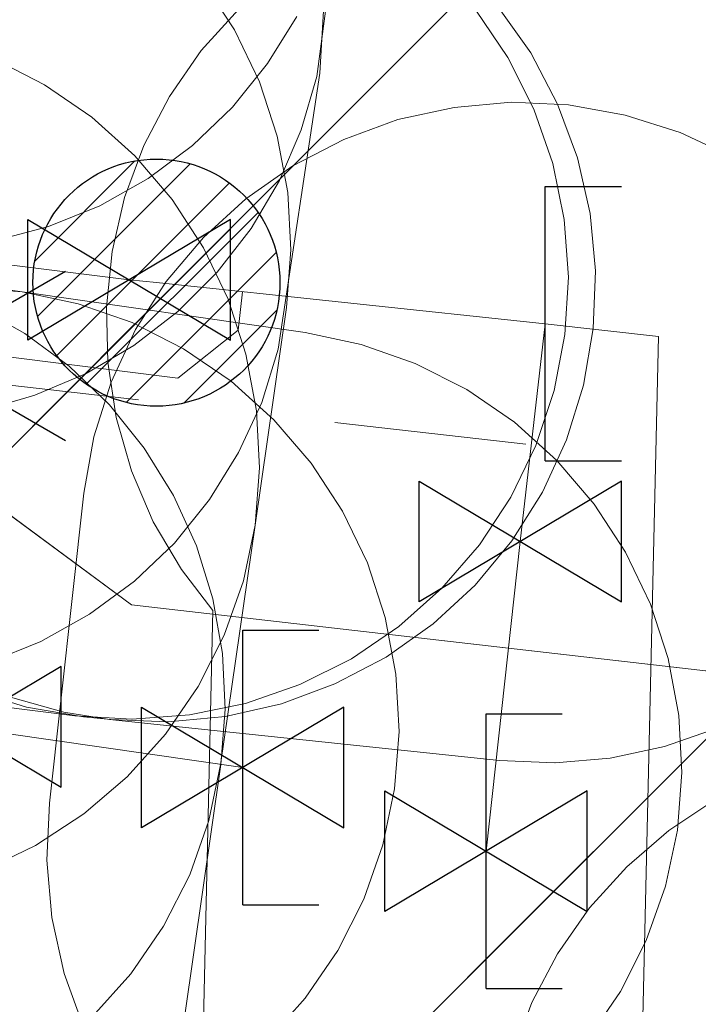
# Model space of a CAD drawing. Header units: metres. Extents: x 197355 to 199157, y 355772 to 356286.
# Tile 215 of 303: x 198083.62 to 198086.71, y 356115.6 to 356120.08. Entities that reach past the tile are written whole.
import ezdxf
from ezdxf.enums import TextEntityAlignment as Align
from ezdxf.lldxf.tags import DXFTag

# ---------------------------------------------------------------- set-up
doc = ezdxf.new("R2010")
doc.units = ezdxf.units.M
doc.linetypes.add('RI-GWA', pattern=[18.450000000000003, 6, -1.8, 1.75, -1.8, 1.75, -1.8, 1.75, -1.8])
for name, color, linetype, lineweight in [('B-WE-KL-BRANDSTOF_ENEXISNETBEHEERB.V.-G', 40, 'KL-BRANDSTOF-N', 18), ('B-WE-KL-BRANDSTOF_ENEXISNETBEHEERB.V.-V', 40, 'Continuous', 18), ('B-WE-KL-ET_LS_ENEXISNETBEHEERB.V.-G', 190, 'KL-LS-N', 18), ('B-WE-KL-ET_LS_HULPSTUK_ENEXISNETBEHEERB.V.-S', 190, 'Continuous', 25), ('B-WE-KL-ET_LS_KABELBUNDEL_ENEXISNETBEHEERB.V.-G', 190, 'KL-BUNDEL-N', 18), ('B-WE-KL-GAS_HD_ENEXISNETBEHEERB.V.-G', 30, 'KL-GAS-HD-N', 18), ('B-WE-KL-GAS_HULPSTUK_ENEXISNETBEHEERB.V.-S', 30, 'Continuous', 25), ('B-WE-RI-GWA_GEMEENTEROERMOND-G', 30, 'RI-GWA', 18)]:
    doc.layers.add(name, color=color, linetype=linetype, lineweight=lineweight)
doc.styles.add('NLCS-ISO', font='NLCS-ISO.ttf')
doc.styles.get("Standard").update_dxf_attribs({"font": 'isocp.shx'})
tags = doc.linetypes.add('KL-BRANDSTOF-N', pattern='A,4,-0.5,[105,NLCS.SHX,S=0.5,R=0,X=0.75,Y=0],-2,4,-1,["B",Standard,S=1,R=0,X=-0.15,Y=-0.5],-1.5', length=13).pattern_tags.tags
tags[18] = DXFTag(74, 10)
doc.linetypes.add('KL-BUNDEL-N', pattern='A,28,-5,[103,NLCS.SHX,S=1.25,R=0,X=0,Y=0],-5,[103,NLCS.SHX,S=1.25,R=0,X=0,Y=0],-5,[103,NLCS.SHX,S=1.25,R=0,X=0,Y=0],-5,[103,NLCS.SHX,S=1.25,R=0,X=0,Y=0],-5', length=53)
tags = doc.linetypes.add('KL-GAS-HD-N', pattern='A,4,-1,[69,NLCS.SHX,S=0.5,R=0,X=0,Y=0],-1,4,-1,["H",Standard,S=1,R=0,X=0,Y=-0.5],-2', length=13).pattern_tags.tags
tags[18] = DXFTag(74, 10)
tags = doc.linetypes.add('KL-LS-N', pattern='A,4,-1,[103,NLCS.SHX,S=0.75,R=0,X=0,Y=0],-1,4,-1,["L",Standard,S=1,R=0,X=0,Y=-0.5],-2', length=13).pattern_tags.tags
tags[18] = DXFTag(74, 10)
pattern_1 = [(45, (0, 0), (-2.245064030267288, 2.245064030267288), [])]

# ---------------------------------------------------------------- blocks, each defined once
blk = doc.blocks.new('SKL-WTB_HULP_EINDKAP-SO')
for p, q in [((0, -0.625), (0, 0.625)), ((0, 0.625), (0.3464025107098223, 0.625)), ((0, -0.625), (0.3464025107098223, -0.625))]:
    blk.add_line(p, q)
blk = doc.blocks.new('SKL-WTB_HULP_AFSLUITER-SO')
for p, q in [((2.303946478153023, 1.373199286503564), (-2.303946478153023, -1.373199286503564)), ((-2.303946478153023, 1.373199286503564), (2.303946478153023, -1.373199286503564)), ((2.303946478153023, -1.373199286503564), (2.303946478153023, 1.373199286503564))]:
    blk.add_line(p, q)
at = {"ltscale": 0.1}
blk.add_line((-2.303946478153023, -1.373199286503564), (-2.303946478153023, 1.373199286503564), dxfattribs=at)
blk = doc.blocks.new('B-SIE-WEG_LICHTMAST-SO')
at = {"ltscale": 0.1}
for p, q in [((2.544954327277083e-10, 0.3857625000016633), (5.089692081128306e-10, 0.77152500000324)), ((-0.3340803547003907, 0.1928812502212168), (-0.6681599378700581, 0.3857625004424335)), ((0.3340803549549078, 0.1928812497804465), (0.6681599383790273, 0.3857624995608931)), ((-0.3340803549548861, -0.1928812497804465), (-0.6681599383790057, -0.3857624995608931)), ((0.3340803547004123, -0.1928812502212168), (0.6681599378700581, -0.3857625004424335)), ((-2.544954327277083e-10, -0.3857625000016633), (-5.089475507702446e-10, -0.77152500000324))]:
    blk.add_line(p, q, dxfattribs=at)
at = {"flags": 128}
for points in [[(-0.3543824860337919, 0.1523999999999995), (0.3543824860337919, 0.1523999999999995)], [(-0.3543824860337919, -0.1523999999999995), (0.3543824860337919, -0.1523999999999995)]]:
    blk.add_lwpolyline(points, dxfattribs=at)
at = {"ltscale": 0.1}
blk.add_circle((0, 0), 0.3857625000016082, dxfattribs=at)
at = {"style": 'NLCS-ISO'}
blk.add_attdef('TYPE', text='', height=0.54864, dxfattribs=at).set_placement((5.089692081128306e-10, 0.77152500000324), align=Align.BOTTOM_CENTER)
blk = doc.blocks.new('SKL-ET_HULP_AANSLUITPUNT-SO')
h = blk.add_hatch()
h.set_pattern_fill('ANSI31', color=256, scale=30, style=0)
h.set_pattern_definition([(45, (-11.25, -634.9100416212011), (-2.651650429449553, 2.651650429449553), [])])
edge = h.paths.add_edge_path()
edge.add_arc((0, 0), 11.25, 0, 360)
at = {"linetype": 'Continuous'}
blk.add_circle((0, 0), 11.25, dxfattribs=at)

msp = doc.modelspace()

# ---------------------------------------------------------------- hatches: boundary and pattern name
at = {"layer": 'B-WE-KL-BRANDSTOF_ENEXISNETBEHEERB.V.-V'}
h = msp.add_hatch(dxfattribs=at)
h.set_pattern_fill('ANSI31', color=256, style=0)
h.set_pattern_definition(pattern_1)
h.paths.add_polyline_path([(198083.254, 356119.038), (198083.506, 356119.071), (198083.751, 356119.136), (198083.985, 356119.231), (198084.205, 356119.355), (198084.407, 356119.505), (198084.59, 356119.68), (198084.749, 356119.878), (198084.882, 356120.093), (198084.986, 356120.322), (198085.061, 356120.565), (198085.1, 356120.771), (198087.954, 356142.369), (198087.971, 356142.622), (198087.956, 356142.873), (198087.91, 356143.122), (198087.832, 356143.362), (198087.725, 356143.593), (198087.589, 356143.806), (198087.429, 356144), (198087.245, 356144.173), (198087.04, 356144.321), (198086.818, 356144.443), (198086.581, 356144.536), (198086.224, 356144.615), (198078.32, 356145.624), (198070.8, 356154.484), (198070.623, 356154.747), (198070.452, 356154.933), (198070.257, 356155.097), (198070.046, 356155.233), (198069.817, 356155.343), (198069.577, 356155.422), (198069.33, 356155.471), (198069.076, 356155.488), (198068.824, 356155.473), (198068.577, 356155.426), (198068.336, 356155.349), (198068.106, 356155.241), (198067.894, 356155.106), (198067.698, 356154.944), (198067.526, 356154.76), (198067.378, 356154.555), (198067.256, 356154.332), (198067.164, 356154.098), (198067.102, 356153.852), (198067.075, 356153.644), (198067.074, 356153.252), (198067.113, 356153.003), (198067.156, 356152.842), (198067.245, 356152.607), (198067.365, 356152.384), (198067.54, 356152.143), (198075.772, 356142.444), (198075.948, 356142.261), (198076.144, 356142.104), (198076.361, 356141.971), (198076.591, 356141.867), (198076.833, 356141.793), (198077.043, 356141.754), (198083.725, 356140.901), (198081.134, 356121.295), (198081.117, 356121.044), (198081.132, 356120.79), (198081.178, 356120.543), (198081.255, 356120.302), (198081.363, 356120.072), (198081.499, 356119.858), (198081.659, 356119.664), (198081.844, 356119.49), (198082.048, 356119.343), (198082.271, 356119.221), (198082.505, 356119.129), (198082.75, 356119.067), (198083.003, 356119.036)])
h = msp.add_hatch(dxfattribs=at)
h.set_pattern_fill('ANSI31', color=256, style=0)
h.set_pattern_definition(pattern_1)
h.paths.add_polyline_path([(198083.196, 356118.26), (198083.447, 356118.298), (198083.69, 356118.368), (198083.923, 356118.467), (198084.14, 356118.595), (198084.341, 356118.75), (198084.519, 356118.928), (198084.674, 356119.128), (198084.803, 356119.346), (198084.903, 356119.577), (198084.973, 356119.82), (198085.1, 356120.771), (198085.117, 356121.024), (198085.102, 356121.275), (198085.056, 356121.524), (198084.978, 356121.764), (198084.871, 356121.995), (198084.735, 356122.208), (198084.574, 356122.403), (198084.39, 356122.576), (198084.186, 356122.723), (198083.963, 356122.845), (198083.729, 356122.937), (198083.482, 356122.999), (198083.231, 356123.03), (198082.98, 356123.028), (198082.728, 356122.995), (198082.483, 356122.93), (198082.249, 356122.835), (198082.029, 356122.711), (198081.827, 356122.561), (198081.643, 356122.385), (198081.485, 356122.189), (198081.352, 356121.973), (198081.248, 356121.744), (198081.173, 356121.503), (198081.076, 356120.856), (198081.033, 356120.475), (198081.02, 356120.224), (198081.04, 356119.97), (198081.091, 356119.724), (198081.174, 356119.484), (198081.285, 356119.257), (198081.424, 356119.047), (198081.589, 356118.855), (198081.778, 356118.685), (198081.985, 356118.541), (198082.208, 356118.424), (198082.447, 356118.336), (198082.692, 356118.279), (198082.945, 356118.254)])
h = msp.add_hatch(dxfattribs=at)
h.set_pattern_fill('ANSI31', color=256, style=0)
h.set_pattern_definition(pattern_1)
h.paths.add_polyline_path([(198084.367, 356118.919), (198084.625, 356118.97), (198084.872, 356119.054), (198085.108, 356119.17), (198085.324, 356119.314), (198085.521, 356119.487), (198085.694, 356119.683), (198085.84, 356119.902), (198085.956, 356120.136), (198086.039, 356120.383), (198086.091, 356120.639), (198086.108, 356120.9), (198086.091, 356121.163), (198086.04, 356121.419), (198085.956, 356121.666), (198085.841, 356121.901), (198085.695, 356122.119), (198085.523, 356122.315), (198085.326, 356122.488), (198085.108, 356122.634), (198084.874, 356122.75), (198084.627, 356122.833), (198084.37, 356122.885), (198083.379, 356123.016), (198083.119, 356123.033), (198082.856, 356123.016), (198082.6, 356122.965), (198082.352, 356122.881), (198082.117, 356122.765), (198081.901, 356122.621), (198081.704, 356122.448), (198081.531, 356122.251), (198081.386, 356122.034), (198081.269, 356121.799), (198081.185, 356121.551), (198081.134, 356121.296), (198081.117, 356121.035), (198081.134, 356120.772), (198081.185, 356120.516), (198081.269, 356120.268), (198081.385, 356120.033), (198081.529, 356119.817), (198081.702, 356119.62), (198081.899, 356119.447), (198082.116, 356119.302), (198082.35, 356119.186), (198082.598, 356119.102), (198082.855, 356119.05), (198083.846, 356118.919), (198084.108, 356118.902)])
h = msp.add_hatch(dxfattribs=at)
h.set_pattern_fill('ANSI31', color=256, style=0)
h.set_pattern_definition(pattern_1)
h.paths.add_polyline_path([(198085.758, 356118.736), (198086.016, 356118.787), (198086.263, 356118.871), (198086.499, 356118.987), (198086.715, 356119.132), (198086.913, 356119.305), (198087.085, 356119.502), (198087.23, 356119.718), (198087.346, 356119.954), (198087.43, 356120.201), (198087.481, 356120.457), (198087.498, 356120.718), (198087.481, 356120.981), (198087.43, 356121.237), (198087.346, 356121.484), (198087.23, 356121.72), (198087.085, 356121.936), (198086.912, 356122.134), (198086.715, 356122.306), (198086.499, 356122.451), (198086.263, 356122.567), (198086.016, 356122.651), (198085.759, 356122.702), (198084.369, 356122.885), (198084.107, 356122.902), (198083.846, 356122.885), (198083.59, 356122.834), (198083.343, 356122.75), (198083.107, 356122.634), (198082.891, 356122.489), (198082.694, 356122.317), (198082.521, 356122.119), (198082.376, 356121.901), (198082.26, 356121.667), (198082.176, 356121.42), (198082.125, 356121.164), (198082.108, 356120.903), (198082.125, 356120.64), (198082.176, 356120.384), (198082.26, 356120.137), (198082.376, 356119.902), (198082.521, 356119.685), (198082.693, 356119.488), (198082.89, 356119.316), (198083.107, 356119.17), (198083.343, 356119.054), (198083.59, 356118.97), (198083.847, 356118.919), (198085.237, 356118.736), (198085.499, 356118.719)])
h = msp.add_hatch(dxfattribs=at)
h.set_pattern_fill('ANSI31', color=256, style=0)
h.set_pattern_definition(pattern_1)
h.paths.add_polyline_path([(198083.061, 356118.129), (198083.321, 356118.153), (198083.575, 356118.21), (198083.82, 356118.301), (198084.053, 356118.423), (198084.266, 356118.574), (198084.459, 356118.752), (198084.625, 356118.952), (198084.765, 356119.174), (198084.875, 356119.412), (198084.952, 356119.661), (198084.996, 356119.92), (198085.009, 356120.044), (198085.019, 356120.304), (198084.995, 356120.566), (198084.937, 356120.821), (198084.847, 356121.065), (198084.725, 356121.298), (198084.574, 356121.512), (198084.397, 356121.703), (198084.196, 356121.87), (198083.974, 356122.01), (198083.736, 356122.12), (198083.487, 356122.197), (198083.229, 356122.241), (198082.968, 356122.251), (198082.706, 356122.227), (198082.451, 356122.169), (198082.207, 356122.079), (198081.974, 356121.957), (198081.762, 356121.806), (198081.569, 356121.628), (198081.402, 356121.428), (198081.263, 356121.206), (198081.152, 356120.968), (198081.075, 356120.719), (198081.031, 356120.461), (198081.018, 356120.336), (198081.008, 356120.076), (198081.032, 356119.814), (198081.09, 356119.559), (198081.18, 356119.315), (198081.302, 356119.082), (198081.454, 356118.868), (198081.63, 356118.677), (198081.831, 356118.51), (198082.053, 356118.371), (198082.291, 356118.26), (198082.54, 356118.183), (198082.798, 356118.139), (198083.059, 356118.129)])
h = msp.add_hatch(dxfattribs=at)
h.set_pattern_fill('ANSI31', color=256, style=0)
h.set_pattern_definition(pattern_1)
h.paths.add_polyline_path([(198082.987, 356117.056), (198083.239, 356117.089), (198083.483, 356117.153), (198083.717, 356117.248), (198083.938, 356117.371), (198084.143, 356117.522), (198084.325, 356117.695), (198084.485, 356117.893), (198084.617, 356118.107), (198084.723, 356118.336), (198084.798, 356118.578), (198084.987, 356119.834), (198085.007, 356120.172), (198084.985, 356120.425), (198084.931, 356120.672), (198084.848, 356120.91), (198084.734, 356121.137), (198084.593, 356121.347), (198084.426, 356121.537), (198084.238, 356121.704), (198084.03, 356121.847), (198083.804, 356121.962), (198083.566, 356122.048), (198083.32, 356122.103), (198083.067, 356122.127), (198082.814, 356122.119), (198082.566, 356122.079), (198082.323, 356122.008), (198082.091, 356121.906), (198081.875, 356121.776), (198081.675, 356121.62), (198081.497, 356121.44), (198081.344, 356121.24), (198081.217, 356121.02), (198081.119, 356120.787), (198081.051, 356120.544), (198080.873, 356119.319), (198080.855, 356119.067), (198080.869, 356118.814), (198080.915, 356118.566), (198080.992, 356118.324), (198081.098, 356118.096), (198081.233, 356117.882), (198081.394, 356117.687), (198081.579, 356117.512), (198081.782, 356117.364), (198082.005, 356117.242), (198082.239, 356117.149), (198082.484, 356117.087), (198082.736, 356117.056)])
h = msp.add_hatch(dxfattribs=at)
h.set_pattern_fill('ANSI31', color=256, style=0)
h.set_pattern_definition(pattern_1)
h.paths.add_polyline_path([(198082.95, 356116.076), (198083.209, 356116.125), (198083.456, 356116.205), (198083.693, 356116.319), (198083.913, 356116.462), (198084.11, 356116.631), (198084.285, 356116.826), (198084.433, 356117.042), (198084.552, 356117.276), (198084.639, 356117.523), (198084.693, 356117.777), (198084.835, 356118.768), (198084.855, 356119.03), (198084.841, 356119.291), (198084.793, 356119.548), (198084.712, 356119.795), (198084.598, 356120.032), (198084.455, 356120.252), (198084.286, 356120.449), (198084.09, 356120.625), (198083.874, 356120.773), (198083.641, 356120.891), (198083.394, 356120.978), (198083.14, 356121.032), (198082.877, 356121.052), (198082.618, 356121.038), (198082.359, 356120.99), (198082.112, 356120.909), (198081.876, 356120.796), (198081.655, 356120.652), (198081.458, 356120.483), (198081.282, 356120.287), (198081.134, 356120.071), (198081.017, 356119.839), (198080.929, 356119.591), (198080.875, 356119.337), (198080.733, 356118.346), (198080.713, 356118.086), (198080.727, 356117.823), (198080.776, 356117.566), (198080.856, 356117.319), (198080.97, 356117.082), (198081.113, 356116.862), (198081.282, 356116.665), (198081.478, 356116.489), (198081.694, 356116.341), (198081.927, 356116.223), (198082.174, 356116.136), (198082.428, 356116.082), (198082.691, 356116.062)])
h = msp.add_hatch(dxfattribs=at)
h.set_pattern_fill('ANSI31', color=256, style=0)
h.set_pattern_definition(pattern_1)
h.paths.add_polyline_path([(198084.133, 356116.894), (198084.394, 356116.913), (198084.649, 356116.965), (198084.896, 356117.051), (198085.131, 356117.169), (198085.347, 356117.316), (198085.543, 356117.49), (198085.714, 356117.687), (198085.857, 356117.905), (198085.971, 356118.14), (198086.054, 356118.39), (198086.103, 356118.645), (198086.119, 356118.906), (198086.1, 356119.169), (198086.048, 356119.424), (198085.962, 356119.671), (198085.844, 356119.906), (198085.697, 356120.122), (198085.524, 356120.317), (198085.326, 356120.489), (198085.108, 356120.632), (198084.873, 356120.746), (198084.623, 356120.829), (198084.368, 356120.878), (198083.102, 356121.037), (198082.843, 356121.052), (198082.58, 356121.033), (198082.325, 356120.981), (198082.078, 356120.895), (198081.843, 356120.777), (198081.627, 356120.63), (198081.432, 356120.457), (198081.26, 356120.259), (198081.117, 356120.041), (198081.003, 356119.806), (198080.92, 356119.556), (198080.871, 356119.301), (198080.855, 356119.04), (198080.874, 356118.777), (198080.926, 356118.522), (198081.012, 356118.275), (198081.13, 356118.04), (198081.277, 356117.824), (198081.451, 356117.628), (198081.647, 356117.458), (198081.866, 356117.314), (198082.102, 356117.199), (198082.351, 356117.117), (198082.606, 356117.068), (198083.872, 356116.909), (198084.131, 356116.894)])
h = msp.add_hatch(dxfattribs=at)
h.set_pattern_fill('ANSI31', color=256, style=0)
h.set_pattern_definition(pattern_1)
h.paths.add_polyline_path([(198084.297, 356116.882), (198084.557, 356116.906), (198084.812, 356116.964), (198085.056, 356117.054), (198085.289, 356117.176), (198085.503, 356117.328), (198085.694, 356117.504), (198085.861, 356117.705), (198086.001, 356117.927), (198086.111, 356118.165), (198086.188, 356118.414), (198086.232, 356118.672), (198086.242, 356118.935), (198086.218, 356119.195), (198086.161, 356119.449), (198086.07, 356119.694), (198085.948, 356119.927), (198085.797, 356120.14), (198085.619, 356120.333), (198085.419, 356120.499), (198085.197, 356120.639), (198084.959, 356120.749), (198084.71, 356120.826), (198084.452, 356120.87), (198084.327, 356120.883), (198084.066, 356120.893), (198083.805, 356120.869), (198083.55, 356120.811), (198083.306, 356120.721), (198083.073, 356120.599), (198082.859, 356120.448), (198082.668, 356120.271), (198082.501, 356120.07), (198082.362, 356119.848), (198082.251, 356119.61), (198082.174, 356119.361), (198082.13, 356119.103), (198082.12, 356118.841), (198082.144, 356118.58), (198082.201, 356118.326), (198082.292, 356118.081), (198082.414, 356117.848), (198082.565, 356117.636), (198082.743, 356117.443), (198082.943, 356117.276), (198083.165, 356117.137), (198083.403, 356117.026), (198083.652, 356116.949), (198083.911, 356116.905), (198084.035, 356116.892), (198084.295, 356116.882)])
h = msp.add_hatch(dxfattribs=at)
h.set_pattern_fill('ANSI31', color=256, style=0)
h.set_pattern_definition(pattern_1)
h.paths.add_polyline_path([(198086.059, 356116.695), (198086.31, 356116.716), (198086.557, 356116.769), (198086.796, 356116.853), (198087.023, 356116.967), (198087.232, 356117.108), (198087.423, 356117.275), (198087.59, 356117.463), (198087.733, 356117.673), (198087.848, 356117.897), (198087.934, 356118.136), (198087.989, 356118.381), (198088.013, 356118.634), (198088.005, 356118.887), (198087.965, 356119.135), (198087.893, 356119.379), (198087.792, 356119.611), (198087.662, 356119.827), (198087.506, 356120.025), (198087.325, 356120.204), (198087.126, 356120.357), (198086.906, 356120.484), (198086.673, 356120.582), (198086.43, 356120.65), (198086.222, 356120.683), (198084.852, 356120.827), (198084.205, 356120.881), (198083.951, 356120.86), (198083.705, 356120.807), (198083.465, 356120.723), (198083.24, 356120.611), (198083.029, 356120.47), (198082.839, 356120.305), (198082.67, 356120.116), (198082.527, 356119.908), (198082.411, 356119.682), (198082.325, 356119.446), (198082.268, 356119.198), (198082.244, 356118.948), (198082.252, 356118.695), (198082.291, 356118.445), (198082.362, 356118.202), (198082.463, 356117.969), (198082.592, 356117.753), (198082.747, 356117.554), (198082.927, 356117.375), (198083.128, 356117.221), (198083.347, 356117.093), (198083.579, 356116.994), (198083.821, 356116.926), (198084.03, 356116.892), (198085.806, 356116.705), (198086.058, 356116.695)])
h = msp.add_hatch(dxfattribs=at)
h.set_pattern_fill('ANSI31', color=256, style=0)
h.set_pattern_definition(pattern_1)
h.paths.add_polyline_path([(198085.934, 356115.702), (198086.193, 356115.724), (198086.449, 356115.779), (198086.695, 356115.867), (198086.928, 356115.986), (198087.143, 356116.135), (198087.337, 356116.311), (198087.507, 356116.511), (198087.649, 356116.731), (198087.76, 356116.967), (198087.84, 356117.217), (198087.887, 356117.473), (198088.001, 356118.466), (198088.014, 356118.726), (198087.992, 356118.988), (198087.937, 356119.243), (198087.849, 356119.49), (198087.729, 356119.723), (198087.581, 356119.937), (198087.404, 356120.132), (198087.206, 356120.3), (198086.986, 356120.442), (198086.749, 356120.554), (198086.499, 356120.634), (198086.242, 356120.681), (198085.982, 356120.694), (198085.721, 356120.672), (198085.465, 356120.617), (198085.219, 356120.529), (198084.986, 356120.41), (198084.771, 356120.261), (198084.577, 356120.085), (198084.407, 356119.885), (198084.265, 356119.665), (198084.154, 356119.429), (198084.074, 356119.179), (198084.027, 356118.923), (198083.913, 356117.93), (198083.9, 356117.67), (198083.922, 356117.408), (198083.977, 356117.153), (198084.065, 356116.906), (198084.185, 356116.673), (198084.333, 356116.459), (198084.51, 356116.264), (198084.708, 356116.096), (198084.928, 356115.954), (198085.165, 356115.842), (198085.415, 356115.762), (198085.672, 356115.715), (198085.932, 356115.702)])
h = msp.add_hatch(dxfattribs=at)
h.set_pattern_fill('ANSI31', color=256, style=0)
h.set_pattern_definition(pattern_1)
h.paths.add_polyline_path([(198087.809, 356112.79), (198088.061, 356112.81), (198088.307, 356112.861), (198088.548, 356112.943), (198088.775, 356113.055), (198088.985, 356113.194), (198089.176, 356113.358), (198089.346, 356113.546), (198089.49, 356113.753), (198089.608, 356113.978), (198089.695, 356114.215), (198089.753, 356114.462), (198089.778, 356114.713), (198089.772, 356114.965), (198089.734, 356115.215), (198089.665, 356115.458), (198089.565, 356115.692), (198089.438, 356115.909), (198089.282, 356116.11), (198089.105, 356116.288), (198088.904, 356116.444), (198088.686, 356116.573), (198088.484, 356116.66), (198088.529, 356118.59), (198088.518, 356118.843), (198088.476, 356119.093), (198088.414, 356119.306), (198088.315, 356119.537), (198088.187, 356119.755), (198088.012, 356119.978), (198087.854, 356120.135), (198087.654, 356120.29), (198087.409, 356120.432), (198087.175, 356120.529), (198086.931, 356120.595), (198086.237, 356120.682), (198085.986, 356120.694), (198085.733, 356120.674), (198085.486, 356120.623), (198085.246, 356120.541), (198085.019, 356120.429), (198084.809, 356120.29), (198084.617, 356120.125), (198084.447, 356119.937), (198084.303, 356119.729), (198084.186, 356119.506), (198084.098, 356119.268), (198084.041, 356119.023), (198084.016, 356118.77), (198084.022, 356118.519), (198084.06, 356118.267), (198084.13, 356118.024), (198084.229, 356117.792), (198084.357, 356117.575), (198084.5, 356117.389), (198084.445, 356114.987), (198084.455, 356114.734), (198084.497, 356114.484), (198084.57, 356114.242), (198084.673, 356114.013), (198084.805, 356113.796), (198084.961, 356113.599), (198085.144, 356113.422), (198085.345, 356113.27), (198085.564, 356113.145), (198085.799, 356113.048), (198086.042, 356112.982), (198086.219, 356112.954), (198087.556, 356112.803), (198087.808, 356112.79)])
h = msp.add_hatch(dxfattribs=at)
h.set_pattern_fill('ANSI31', color=256, style=0)
h.set_pattern_definition(pattern_1)
h.paths.add_polyline_path([(198082.792, 356114.986), (198083.051, 356115.034), (198083.299, 356115.115), (198083.535, 356115.228), (198083.755, 356115.371), (198083.952, 356115.54), (198084.127, 356115.735), (198084.275, 356115.951), (198084.395, 356116.185), (198084.482, 356116.432), (198084.535, 356116.686), (198084.693, 356117.777), (198084.713, 356118.038), (198084.699, 356118.298), (198084.651, 356118.555), (198084.57, 356118.805), (198084.457, 356119.04), (198084.315, 356119.26), (198084.145, 356119.458), (198083.949, 356119.634), (198083.733, 356119.782), (198083.5, 356119.901), (198083.253, 356119.988), (198082.999, 356120.041), (198082.737, 356120.062), (198082.477, 356120.048), (198082.22, 356120), (198081.97, 356119.919), (198081.735, 356119.806), (198081.514, 356119.663), (198081.317, 356119.494), (198081.141, 356119.298), (198080.993, 356119.082), (198080.875, 356118.85), (198080.787, 356118.602), (198080.734, 356118.348), (198080.577, 356117.257), (198080.556, 356116.997), (198080.57, 356116.734), (198080.618, 356116.479), (198080.699, 356116.229), (198080.812, 356115.994), (198080.954, 356115.774), (198081.124, 356115.576), (198081.32, 356115.4), (198081.536, 356115.252), (198081.769, 356115.133), (198082.016, 356115.046), (198082.27, 356114.993), (198082.532, 356114.972)])
h = msp.add_hatch(dxfattribs=at)
h.set_pattern_fill('ANSI31', color=256, style=0)
h.set_pattern_definition(pattern_1)
h.paths.add_polyline_path([(198085.786, 356114.294), (198086.045, 356114.316), (198086.301, 356114.372), (198086.548, 356114.462), (198086.779, 356114.582), (198086.995, 356114.732), (198087.187, 356114.908), (198087.356, 356115.109), (198087.496, 356115.328), (198087.607, 356115.567), (198087.686, 356115.816), (198087.732, 356116.072), (198087.888, 356117.483), (198087.9, 356117.743), (198087.877, 356118.005), (198087.821, 356118.259), (198087.731, 356118.506), (198087.611, 356118.738), (198087.461, 356118.953), (198087.285, 356119.145), (198087.084, 356119.314), (198086.865, 356119.454), (198086.628, 356119.565), (198086.377, 356119.644), (198086.119, 356119.69), (198085.859, 356119.702), (198085.599, 356119.679), (198085.343, 356119.623), (198085.096, 356119.533), (198084.865, 356119.413), (198084.65, 356119.263), (198084.457, 356119.087), (198084.288, 356118.886), (198084.148, 356118.667), (198084.037, 356118.428), (198083.958, 356118.179), (198083.912, 356117.923), (198083.756, 356116.512), (198083.744, 356116.252), (198083.767, 356115.991), (198083.823, 356115.736), (198083.913, 356115.489), (198084.033, 356115.257), (198084.183, 356115.043), (198084.359, 356114.85), (198084.56, 356114.681), (198084.779, 356114.541), (198085.016, 356114.43), (198085.267, 356114.351), (198085.525, 356114.305), (198085.785, 356114.293)])
h = msp.add_hatch(dxfattribs=at)
h.set_pattern_fill('ANSI31', color=256, style=0)
h.set_pattern_definition(pattern_1)
h.paths.add_polyline_path([(198051.197, 356044.953), (198051.449, 356044.986), (198051.692, 356045.049), (198051.928, 356045.144), (198052.112, 356045.244), (198056.878, 356048.166), (198057.085, 356048.312), (198057.271, 356048.482), (198057.435, 356048.674), (198057.573, 356048.887), (198057.684, 356049.115), (198057.764, 356049.353), (198065.883, 356091.308), (198075.959, 356096.384), (198081.407, 356099.836), (198081.611, 356099.984), (198081.796, 356100.158), (198081.955, 356100.35), (198082.09, 356100.564), (198082.197, 356100.793), (198082.275, 356101.033), (198082.316, 356101.24), (198084.536, 356116.687), (198084.556, 356116.939), (198084.544, 356117.192), (198084.5, 356117.442), (198084.425, 356117.683), (198084.321, 356117.912), (198084.188, 356118.128), (198084.029, 356118.325), (198083.846, 356118.5), (198083.644, 356118.65), (198083.422, 356118.774), (198083.189, 356118.869), (198082.945, 356118.934), (198082.693, 356118.967), (198082.441, 356118.969), (198082.19, 356118.938), (198081.944, 356118.876), (198081.71, 356118.784), (198081.487, 356118.662), (198081.283, 356118.515), (198081.098, 356118.341), (198080.937, 356118.147), (198080.802, 356117.933), (198080.694, 356117.703), (198080.617, 356117.464), (198080.576, 356117.256), (198078.487, 356102.721), (198073.901, 356099.815), (198063.207, 356094.44), (198062.99, 356094.313), (198062.79, 356094.159), (198062.61, 356093.98), (198062.454, 356093.78), (198062.325, 356093.563), (198062.224, 356093.33), (198062.143, 356093.033), (198054.036, 356051.116), (198050.022, 356048.654), (198049.815, 356048.509), (198049.628, 356048.338), (198049.465, 356048.146), (198049.327, 356047.934), (198049.216, 356047.705), (198049.135, 356047.466), (198049.086, 356047.219), (198049.067, 356046.966), (198049.081, 356046.714), (198049.126, 356046.466), (198049.203, 356046.224), (198049.31, 356045.994), (198049.444, 356045.781), (198049.605, 356045.585), (198049.788, 356045.412), (198049.993, 356045.262), (198050.213, 356045.141), (198050.45, 356045.047), (198050.694, 356044.984), (198050.945, 356044.953)])
h = msp.add_hatch(dxfattribs=at)
h.set_pattern_fill('ANSI31', color=256, style=0)
h.set_pattern_definition(pattern_1)
h.paths.add_polyline_path([(198083.587, 356114.873), (198083.845, 356114.922), (198084.093, 356115.003), (198084.33, 356115.117), (198084.548, 356115.259), (198084.747, 356115.43), (198084.921, 356115.624), (198085.069, 356115.841), (198085.188, 356116.074), (198085.274, 356116.321), (198085.328, 356116.576), (198085.348, 356116.837), (198085.334, 356117.099), (198085.285, 356117.356), (198085.204, 356117.605), (198085.09, 356117.841), (198084.948, 356118.059), (198084.778, 356118.257), (198084.583, 356118.432), (198084.367, 356118.58), (198084.133, 356118.699), (198083.886, 356118.785), (198083.631, 356118.839), (198082.839, 356118.952), (198082.578, 356118.972), (198082.316, 356118.958), (198082.059, 356118.909), (198081.811, 356118.828), (198081.574, 356118.714), (198081.355, 356118.571), (198081.158, 356118.402), (198080.983, 356118.207), (198080.835, 356117.991), (198080.716, 356117.757), (198080.63, 356117.51), (198080.576, 356117.255), (198080.556, 356116.993), (198080.571, 356116.732), (198080.619, 356116.475), (198080.7, 356116.227), (198080.814, 356115.99), (198080.957, 356115.771), (198081.126, 356115.574), (198081.321, 356115.399), (198081.538, 356115.251), (198081.771, 356115.132), (198082.018, 356115.046), (198082.273, 356114.992), (198083.066, 356114.879), (198083.327, 356114.859)])
h = msp.add_hatch(dxfattribs=at)
h.set_pattern_fill('ANSI31', color=256, style=0)
h.set_pattern_definition(pattern_1)
h.paths.add_polyline_path([(198084.873, 356114.688), (198085.132, 356114.736), (198085.38, 356114.818), (198085.615, 356114.93), (198085.835, 356115.074), (198086.033, 356115.243), (198086.208, 356115.437), (198086.356, 356115.654), (198086.474, 356115.886), (198086.562, 356116.134), (198086.616, 356116.389), (198086.636, 356116.651), (198086.622, 356116.911), (198086.574, 356117.17), (198086.493, 356117.417), (198086.379, 356117.654), (198086.237, 356117.873), (198086.067, 356118.071), (198085.873, 356118.246), (198085.656, 356118.395), (198085.422, 356118.513), (198085.176, 356118.6), (198084.921, 356118.654), (198083.632, 356118.839), (198083.371, 356118.859), (198083.111, 356118.845), (198082.853, 356118.797), (198082.604, 356118.715), (198082.369, 356118.603), (198082.149, 356118.46), (198081.951, 356118.29), (198081.776, 356118.096), (198081.628, 356117.879), (198081.51, 356117.647), (198081.422, 356117.399), (198081.368, 356117.144), (198081.348, 356116.883), (198081.362, 356116.622), (198081.41, 356116.364), (198081.491, 356116.116), (198081.604, 356115.88), (198081.748, 356115.66), (198081.918, 356115.461), (198082.111, 356115.287), (198082.327, 356115.139), (198082.562, 356115.02), (198082.808, 356114.933), (198083.063, 356114.879), (198084.352, 356114.694), (198084.613, 356114.674)])
h = msp.add_hatch(dxfattribs=at)
h.set_pattern_fill('ANSI31', color=256, style=0)
h.set_pattern_definition(pattern_1)
h.paths.add_polyline_path([(198204.739, 356099.663), (198204.991, 356099.683), (198205.237, 356099.734), (198205.477, 356099.817), (198205.704, 356099.929), (198205.914, 356100.068), (198206.107, 356100.233), (198206.275, 356100.42), (198206.419, 356100.628), (198206.537, 356100.853), (198206.624, 356101.089), (198206.681, 356101.336), (198206.706, 356101.587), (198206.7, 356101.84), (198206.662, 356102.09), (198206.592, 356102.334), (198206.492, 356102.567), (198206.364, 356102.784), (198206.21, 356102.983), (198206.031, 356103.163), (198205.832, 356103.318), (198205.613, 356103.447), (198205.381, 356103.547), (198205.138, 356103.616), (198204.931, 356103.651), (198120.311, 356113.12), (198088.005, 356116.777), (198087.754, 356116.79), (198087.501, 356116.77), (198087.253, 356116.719), (198087.013, 356116.637), (198086.786, 356116.526), (198086.576, 356116.387), (198086.385, 356116.222), (198086.215, 356116.035), (198086.07, 356115.826), (198085.953, 356115.604), (198085.865, 356115.366), (198085.807, 356115.119), (198085.782, 356114.867), (198085.788, 356114.616), (198085.826, 356114.366), (198085.895, 356114.121), (198085.995, 356113.889), (198086.123, 356113.671), (198086.276, 356113.472), (198086.455, 356113.292), (198086.655, 356113.136), (198086.872, 356113.008), (198087.104, 356112.908), (198087.348, 356112.837), (198087.554, 356112.803), (198119.866, 356109.145), (198204.486, 356099.675), (198204.737, 356099.663)])

# ---------------------------------------------------------------- linework, layer by layer
at = {"layer": 'B-WE-KL-BRANDSTOF_ENEXISNETBEHEERB.V.-G', "ltscale": 0.5, "flags": 128}
for points in [[(198083.196, 356118.26), (198083.447, 356118.298), (198083.69, 356118.368), (198083.923, 356118.467), (198084.14, 356118.595), (198084.341, 356118.75), (198084.519, 356118.928), (198084.674, 356119.128), (198084.803, 356119.346), (198084.903, 356119.577), (198084.973, 356119.82), (198085.1, 356120.771), (198085.117, 356121.024), (198085.102, 356121.275), (198085.056, 356121.524), (198084.978, 356121.764), (198084.871, 356121.995), (198084.735, 356122.208), (198084.574, 356122.403), (198084.39, 356122.576), (198084.186, 356122.723), (198083.963, 356122.845), (198083.729, 356122.937), (198083.482, 356122.999), (198083.231, 356123.03), (198082.98, 356123.028), (198082.728, 356122.995), (198082.483, 356122.93), (198082.249, 356122.835), (198082.029, 356122.711), (198081.827, 356122.561), (198081.643, 356122.385), (198081.485, 356122.189), (198081.352, 356121.973), (198081.248, 356121.744), (198081.173, 356121.503), (198081.076, 356120.856), (198081.033, 356120.475), (198081.02, 356120.224), (198081.04, 356119.97), (198081.091, 356119.724), (198081.174, 356119.484), (198081.285, 356119.257), (198081.424, 356119.047), (198081.589, 356118.855), (198081.778, 356118.685), (198081.985, 356118.541), (198082.208, 356118.424), (198082.447, 356118.336), (198082.692, 356118.279), (198082.945, 356118.254), (198083.196, 356118.26)], [(198082.987, 356117.056), (198083.239, 356117.089), (198083.483, 356117.153), (198083.717, 356117.248), (198083.938, 356117.371), (198084.143, 356117.522), (198084.325, 356117.695), (198084.485, 356117.893), (198084.617, 356118.107), (198084.723, 356118.336), (198084.798, 356118.578), (198084.987, 356119.834), (198085.007, 356120.172), (198084.985, 356120.425), (198084.931, 356120.672), (198084.848, 356120.91), (198084.734, 356121.137), (198084.593, 356121.347), (198084.426, 356121.537), (198084.238, 356121.704), (198084.03, 356121.847), (198083.804, 356121.962), (198083.566, 356122.048), (198083.32, 356122.103), (198083.067, 356122.127), (198082.814, 356122.119), (198082.566, 356122.079), (198082.323, 356122.008), (198082.091, 356121.906), (198081.875, 356121.776), (198081.675, 356121.62), (198081.497, 356121.44), (198081.344, 356121.24), (198081.217, 356121.02), (198081.119, 356120.787), (198081.051, 356120.544), (198080.873, 356119.319), (198080.855, 356119.067), (198080.869, 356118.814), (198080.915, 356118.566), (198080.992, 356118.324), (198081.098, 356118.096), (198081.233, 356117.882), (198081.394, 356117.687), (198081.579, 356117.512), (198081.782, 356117.364), (198082.005, 356117.242), (198082.239, 356117.149), (198082.484, 356117.087), (198082.736, 356117.056), (198082.987, 356117.056)], [(198082.95, 356116.076), (198083.209, 356116.125), (198083.456, 356116.205), (198083.693, 356116.319), (198083.913, 356116.462), (198084.11, 356116.631), (198084.285, 356116.826), (198084.433, 356117.042), (198084.552, 356117.276), (198084.639, 356117.523), (198084.693, 356117.777), (198084.835, 356118.768), (198084.855, 356119.03), (198084.841, 356119.291), (198084.793, 356119.548), (198084.712, 356119.795), (198084.598, 356120.032), (198084.455, 356120.252), (198084.286, 356120.449), (198084.09, 356120.625), (198083.874, 356120.773), (198083.641, 356120.891), (198083.394, 356120.978), (198083.14, 356121.032), (198082.877, 356121.052), (198082.618, 356121.038), (198082.359, 356120.99), (198082.112, 356120.909), (198081.876, 356120.796), (198081.655, 356120.652), (198081.458, 356120.483), (198081.282, 356120.287), (198081.134, 356120.071), (198081.017, 356119.839), (198080.929, 356119.591), (198080.875, 356119.337), (198080.733, 356118.346), (198080.713, 356118.086), (198080.727, 356117.823), (198080.776, 356117.566), (198080.856, 356117.319), (198080.97, 356117.082), (198081.113, 356116.862), (198081.282, 356116.665), (198081.478, 356116.489), (198081.694, 356116.341), (198081.927, 356116.223), (198082.174, 356116.136), (198082.428, 356116.082), (198082.691, 356116.062), (198082.95, 356116.076)], [(198084.133, 356116.894), (198084.394, 356116.913), (198084.649, 356116.965), (198084.896, 356117.051), (198085.131, 356117.169), (198085.347, 356117.316), (198085.543, 356117.49), (198085.714, 356117.687), (198085.857, 356117.905), (198085.971, 356118.14), (198086.054, 356118.39), (198086.103, 356118.645), (198086.119, 356118.906), (198086.1, 356119.169), (198086.048, 356119.424), (198085.962, 356119.671), (198085.844, 356119.906), (198085.697, 356120.122), (198085.524, 356120.317), (198085.326, 356120.489), (198085.108, 356120.632), (198084.873, 356120.746), (198084.623, 356120.829), (198084.368, 356120.878), (198083.102, 356121.037), (198082.843, 356121.052), (198082.58, 356121.033), (198082.325, 356120.981), (198082.078, 356120.895), (198081.843, 356120.777), (198081.627, 356120.63), (198081.432, 356120.457), (198081.26, 356120.259), (198081.117, 356120.041), (198081.003, 356119.806), (198080.92, 356119.556), (198080.871, 356119.301), (198080.855, 356119.04), (198080.874, 356118.777), (198080.926, 356118.522), (198081.012, 356118.275), (198081.13, 356118.04), (198081.277, 356117.824), (198081.451, 356117.628), (198081.647, 356117.458), (198081.866, 356117.314), (198082.102, 356117.199), (198082.351, 356117.117), (198082.606, 356117.068), (198083.872, 356116.909), (198084.131, 356116.894), (198084.133, 356116.894)], [(198084.297, 356116.882), (198084.557, 356116.906), (198084.812, 356116.964), (198085.056, 356117.054), (198085.289, 356117.176), (198085.503, 356117.328), (198085.694, 356117.504), (198085.861, 356117.705), (198086.001, 356117.927), (198086.111, 356118.165), (198086.188, 356118.414), (198086.232, 356118.672), (198086.242, 356118.935), (198086.218, 356119.195), (198086.161, 356119.449), (198086.07, 356119.694), (198085.948, 356119.927), (198085.797, 356120.14), (198085.619, 356120.333), (198085.419, 356120.499), (198085.197, 356120.639), (198084.959, 356120.749), (198084.71, 356120.826), (198084.452, 356120.87), (198084.327, 356120.883), (198084.066, 356120.893), (198083.805, 356120.869), (198083.55, 356120.811), (198083.306, 356120.721), (198083.073, 356120.599), (198082.859, 356120.448), (198082.668, 356120.271), (198082.501, 356120.07), (198082.362, 356119.848), (198082.251, 356119.61), (198082.174, 356119.361), (198082.13, 356119.103), (198082.12, 356118.841), (198082.144, 356118.58), (198082.201, 356118.326), (198082.292, 356118.081), (198082.414, 356117.848), (198082.565, 356117.636), (198082.743, 356117.443), (198082.943, 356117.276), (198083.165, 356117.137), (198083.403, 356117.026), (198083.652, 356116.949), (198083.911, 356116.905), (198084.035, 356116.892), (198084.295, 356116.882), (198084.297, 356116.882)], [(198086.059, 356116.695), (198086.31, 356116.716), (198086.557, 356116.769), (198086.796, 356116.853), (198087.023, 356116.967), (198087.232, 356117.108), (198087.423, 356117.275), (198087.59, 356117.463), (198087.733, 356117.673), (198087.848, 356117.897), (198087.934, 356118.136), (198087.989, 356118.381), (198088.013, 356118.634), (198088.005, 356118.887), (198087.965, 356119.135), (198087.893, 356119.379), (198087.792, 356119.611), (198087.662, 356119.827), (198087.506, 356120.025), (198087.325, 356120.204), (198087.126, 356120.357), (198086.906, 356120.484), (198086.673, 356120.582), (198086.43, 356120.65), (198086.222, 356120.683), (198084.852, 356120.827), (198084.205, 356120.881), (198083.951, 356120.86), (198083.705, 356120.807), (198083.465, 356120.723), (198083.24, 356120.611), (198083.029, 356120.47), (198082.839, 356120.305), (198082.67, 356120.116), (198082.527, 356119.908), (198082.411, 356119.682), (198082.325, 356119.446), (198082.268, 356119.198), (198082.244, 356118.948), (198082.252, 356118.695), (198082.291, 356118.445), (198082.362, 356118.202), (198082.463, 356117.969), (198082.592, 356117.753), (198082.747, 356117.554), (198082.927, 356117.375), (198083.128, 356117.221), (198083.347, 356117.093), (198083.579, 356116.994), (198083.821, 356116.926), (198084.03, 356116.892), (198085.806, 356116.705), (198086.058, 356116.695), (198086.059, 356116.695)], [(198087.809, 356112.79), (198088.061, 356112.81), (198088.307, 356112.861), (198088.548, 356112.943), (198088.775, 356113.055), (198088.985, 356113.194), (198089.176, 356113.358), (198089.346, 356113.546), (198089.49, 356113.753), (198089.608, 356113.978), (198089.695, 356114.215), (198089.753, 356114.462), (198089.778, 356114.713), (198089.772, 356114.965), (198089.734, 356115.215), (198089.665, 356115.458), (198089.565, 356115.692), (198089.438, 356115.909), (198089.282, 356116.11), (198089.105, 356116.288), (198088.904, 356116.444), (198088.686, 356116.573), (198088.484, 356116.66), (198088.529, 356118.59), (198088.518, 356118.843), (198088.476, 356119.093), (198088.414, 356119.306), (198088.315, 356119.537), (198088.187, 356119.755), (198088.012, 356119.978), (198087.854, 356120.135), (198087.654, 356120.29), (198087.409, 356120.432), (198087.175, 356120.529), (198086.931, 356120.595), (198086.237, 356120.682), (198085.986, 356120.694), (198085.733, 356120.674), (198085.486, 356120.623), (198085.246, 356120.541), (198085.019, 356120.429), (198084.809, 356120.29), (198084.617, 356120.125), (198084.447, 356119.937), (198084.303, 356119.729), (198084.186, 356119.506), (198084.098, 356119.268), (198084.041, 356119.023), (198084.016, 356118.77), (198084.022, 356118.519), (198084.06, 356118.267), (198084.13, 356118.024), (198084.229, 356117.792), (198084.357, 356117.575), (198084.5, 356117.389), (198084.445, 356114.987), (198084.455, 356114.734), (198084.497, 356114.484), (198084.57, 356114.242), (198084.673, 356114.013), (198084.805, 356113.796), (198084.961, 356113.599), (198085.144, 356113.422), (198085.345, 356113.27), (198085.564, 356113.145), (198085.799, 356113.048), (198086.042, 356112.982), (198086.219, 356112.954), (198087.556, 356112.803), (198087.808, 356112.79), (198087.809, 356112.79)], [(198082.792, 356114.986), (198083.051, 356115.034), (198083.299, 356115.115), (198083.535, 356115.228), (198083.755, 356115.371), (198083.952, 356115.54), (198084.127, 356115.735), (198084.275, 356115.951), (198084.395, 356116.185), (198084.482, 356116.432), (198084.535, 356116.686), (198084.693, 356117.777), (198084.713, 356118.038), (198084.699, 356118.298), (198084.651, 356118.555), (198084.57, 356118.805), (198084.457, 356119.04), (198084.315, 356119.26), (198084.145, 356119.458), (198083.949, 356119.634), (198083.733, 356119.782), (198083.5, 356119.901), (198083.253, 356119.988), (198082.999, 356120.041), (198082.737, 356120.062), (198082.477, 356120.048), (198082.22, 356120), (198081.97, 356119.919), (198081.735, 356119.806), (198081.514, 356119.663), (198081.317, 356119.494), (198081.141, 356119.298), (198080.993, 356119.082), (198080.875, 356118.85), (198080.787, 356118.602), (198080.734, 356118.348), (198080.577, 356117.257), (198080.556, 356116.997), (198080.57, 356116.734), (198080.618, 356116.479), (198080.699, 356116.229), (198080.812, 356115.994), (198080.954, 356115.774), (198081.124, 356115.576), (198081.32, 356115.4), (198081.536, 356115.252), (198081.769, 356115.133), (198082.016, 356115.046), (198082.27, 356114.993), (198082.532, 356114.972), (198082.792, 356114.986)], [(198085.786, 356114.294), (198086.045, 356114.316), (198086.301, 356114.372), (198086.548, 356114.462), (198086.779, 356114.582), (198086.995, 356114.732), (198087.187, 356114.908), (198087.356, 356115.109), (198087.496, 356115.328), (198087.607, 356115.567), (198087.686, 356115.816), (198087.732, 356116.072), (198087.888, 356117.483), (198087.9, 356117.743), (198087.877, 356118.005), (198087.821, 356118.259), (198087.731, 356118.506), (198087.611, 356118.738), (198087.461, 356118.953), (198087.285, 356119.145), (198087.084, 356119.314), (198086.865, 356119.454), (198086.628, 356119.565), (198086.377, 356119.644), (198086.119, 356119.69), (198085.859, 356119.702), (198085.599, 356119.679), (198085.343, 356119.623), (198085.096, 356119.533), (198084.865, 356119.413), (198084.65, 356119.263), (198084.457, 356119.087), (198084.288, 356118.886), (198084.148, 356118.667), (198084.037, 356118.428), (198083.958, 356118.179), (198083.912, 356117.923), (198083.756, 356116.512), (198083.744, 356116.252), (198083.767, 356115.991), (198083.823, 356115.736), (198083.913, 356115.489), (198084.033, 356115.257), (198084.183, 356115.043), (198084.359, 356114.85), (198084.56, 356114.681), (198084.779, 356114.541), (198085.016, 356114.43), (198085.267, 356114.351), (198085.525, 356114.305), (198085.785, 356114.293), (198085.786, 356114.294)], [(198083.587, 356114.873), (198083.845, 356114.922), (198084.093, 356115.003), (198084.33, 356115.117), (198084.548, 356115.259), (198084.747, 356115.43), (198084.921, 356115.624), (198085.069, 356115.841), (198085.188, 356116.074), (198085.274, 356116.321), (198085.328, 356116.576), (198085.348, 356116.837), (198085.334, 356117.099), (198085.285, 356117.356), (198085.204, 356117.605), (198085.09, 356117.841), (198084.948, 356118.059), (198084.778, 356118.257), (198084.583, 356118.432), (198084.367, 356118.58), (198084.133, 356118.699), (198083.886, 356118.785), (198083.631, 356118.839), (198082.839, 356118.952), (198082.578, 356118.972), (198082.316, 356118.958), (198082.059, 356118.909), (198081.811, 356118.828), (198081.574, 356118.714), (198081.355, 356118.571), (198081.158, 356118.402), (198080.983, 356118.207), (198080.835, 356117.991), (198080.716, 356117.757), (198080.63, 356117.51), (198080.576, 356117.255), (198080.556, 356116.993), (198080.571, 356116.732), (198080.619, 356116.475), (198080.7, 356116.227), (198080.814, 356115.99), (198080.957, 356115.771), (198081.126, 356115.574), (198081.321, 356115.399), (198081.538, 356115.251), (198081.771, 356115.132), (198082.018, 356115.046), (198082.273, 356114.992), (198083.066, 356114.879), (198083.327, 356114.859), (198083.587, 356114.873)], [(198084.873, 356114.688), (198085.132, 356114.736), (198085.38, 356114.818), (198085.615, 356114.93), (198085.835, 356115.074), (198086.033, 356115.243), (198086.208, 356115.437), (198086.356, 356115.654), (198086.474, 356115.886), (198086.562, 356116.134), (198086.616, 356116.389), (198086.636, 356116.651), (198086.622, 356116.911), (198086.574, 356117.17), (198086.493, 356117.417), (198086.379, 356117.654), (198086.237, 356117.873), (198086.067, 356118.071), (198085.873, 356118.246), (198085.656, 356118.395), (198085.422, 356118.513), (198085.176, 356118.6), (198084.921, 356118.654), (198083.632, 356118.839), (198083.371, 356118.859), (198083.111, 356118.845), (198082.853, 356118.797), (198082.604, 356118.715), (198082.369, 356118.603), (198082.149, 356118.46), (198081.951, 356118.29), (198081.776, 356118.096), (198081.628, 356117.879), (198081.51, 356117.647), (198081.422, 356117.399), (198081.368, 356117.144), (198081.348, 356116.883), (198081.362, 356116.622), (198081.41, 356116.364), (198081.491, 356116.116), (198081.604, 356115.88), (198081.748, 356115.66), (198081.918, 356115.461), (198082.111, 356115.287), (198082.327, 356115.139), (198082.562, 356115.02), (198082.808, 356114.933), (198083.063, 356114.879), (198084.352, 356114.694), (198084.613, 356114.674), (198084.873, 356114.688)]]:
    msp.add_lwpolyline(points, close=True, dxfattribs=at)
at = {"layer": 'B-WE-KL-BRANDSTOF_ENEXISNETBEHEERB.V.-G', "linetype": 'ByBlock', "ltscale": 0.5, "flags": 128}
for points in [[(198081.255, 356120.302), (198081.363, 356120.072), (198081.499, 356119.858), (198081.659, 356119.664), (198081.844, 356119.49), (198082.048, 356119.343), (198082.271, 356119.221), (198082.505, 356119.129), (198082.75, 356119.067), (198083.003, 356119.036), (198083.254, 356119.038), (198083.254, 356119.038), (198083.506, 356119.071), (198083.751, 356119.136), (198083.985, 356119.231), (198084.205, 356119.355), (198084.407, 356119.505), (198084.59, 356119.68), (198084.749, 356119.878), (198084.882, 356120.093)], [(198082.316, 356101.24), (198084.536, 356116.687), (198084.556, 356116.939), (198084.544, 356117.192), (198084.5, 356117.442), (198084.425, 356117.683), (198084.321, 356117.912), (198084.188, 356118.128), (198084.029, 356118.325), (198083.846, 356118.5), (198083.644, 356118.65), (198083.422, 356118.774)], [(198086.786, 356116.526), (198086.576, 356116.387), (198086.385, 356116.222), (198086.215, 356116.035), (198086.07, 356115.826), (198085.953, 356115.604), (198085.865, 356115.366), (198085.807, 356115.119), (198085.782, 356114.867), (198085.788, 356114.616), (198085.826, 356114.366), (198085.895, 356114.121), (198085.995, 356113.889), (198086.123, 356113.671), (198086.276, 356113.472), (198086.455, 356113.292), (198086.655, 356113.136), (198086.872, 356113.008)]]:
    msp.add_lwpolyline(points, dxfattribs=at)
at = {"layer": 'B-WE-KL-ET_LS_ENEXISNETBEHEERB.V.-G', "ltscale": 0.5, "flags": 128}
for points in [[(198072.756, 356120.786), (198072.678, 356120.165), (198072.895, 356119.885), (198084.341, 356118.446), (198084.616, 356118.664), (198084.635, 356118.839)], [(198079.88, 356119.665), (198076.787, 356120.015), (198076.43, 356119.895), (198076.453, 356119.599), (198076.76, 356118.714), (198077.42, 356118.184), (198081.989, 356117.66), (198082.777, 356118.009), (198083.161, 356118.548), (198083.432, 356117.929), (198084.129, 356117.414), (198106.987, 356114.788), (198107.327, 356114.907), (198108.073, 356115.651), (198108.172, 356114.735), (198108.39, 356114.498), (198129.485, 356110.296), (198129.831, 356110.39), (198130.453, 356110.943), (198130.646, 356110.944), (198130.673, 356110.889), (198130.841, 356110.444), (198131.507, 356109.873), (198156.84, 356104.54), (198157.069, 356104.696), (198157.196, 356105.469)]]:
    msp.add_lwpolyline(points, dxfattribs=at)
at = {"layer": 'B-WE-KL-ET_LS_KABELBUNDEL_ENEXISNETBEHEERB.V.-G', "ltscale": 0.5, "flags": 128}
msp.add_lwpolyline([(198083.161, 356118.548), (198083.432, 356117.929), (198084.129, 356117.414), (198106.987, 356114.788), (198107.327, 356114.907), (198108.073, 356115.651)], dxfattribs=at)
at = {"layer": 'B-WE-KL-GAS_HD_ENEXISNETBEHEERB.V.-G', "ltscale": 0.5, "flags": 128}
for points in [[(198082.855, 356119.052), (198084.119, 356118.894)], [(198084.119, 356118.894), (198084.243, 356118.881)], [(198084.243, 356118.881), (198086.014, 356118.694)], [(198086.014, 356118.694), (198085.9, 356117.702)], [(198086.014, 356118.694), (198086.529, 356118.636), (198086.444, 356114.941), (198087.78, 356114.79)], [(198085.9, 356117.702), (198085.744, 356116.293)], [(198083.348, 356116.859), (198084.636, 356116.674)]]:
    msp.add_lwpolyline(points, dxfattribs=at)
at = {"layer": 'B-WE-RI-GWA_GEMEENTEROERMOND-G', "ltscale": 0.5, "flags": 128}
msp.add_lwpolyline([(198077.654, 356119.093), (198121.556, 356114.063)], dxfattribs=at)

# ---------------------------------------------------------------- block references
at = {"layer": 'B-WE-KL-ET_LS_HULPSTUK_ENEXISNETBEHEERB.V.-S', "xscale": 0.05, "yscale": 0.05, "zscale": 0.05}
msp.add_blockref('SKL-ET_HULP_AANSLUITPUNT-SO', (198084.243, 356118.881), dxfattribs=at)
at = {"layer": 'B-WE-KL-ET_LS_HULPSTUK_ENEXISNETBEHEERB.V.-S'}
msp.add_blockref('B-SIE-WEG_LICHTMAST-SO', (198083.161, 356118.548), dxfattribs=at)
at = {"layer": 'B-WE-KL-GAS_HULPSTUK_ENEXISNETBEHEERB.V.-S'}
for p in [(198086.014, 356118.694), (198084.636, 356116.674), (198085.744, 356116.293)]:
    msp.add_blockref('SKL-WTB_HULP_EINDKAP-SO', p, dxfattribs=at)
at = {"layer": 'B-WE-KL-GAS_HULPSTUK_ENEXISNETBEHEERB.V.-S', "xscale": 0.2, "yscale": 0.2, "zscale": 0.2}
for p in [(198084.119, 356118.894), (198085.9, 356117.702), (198083.348, 356116.859), (198084.636, 356116.674), (198085.744, 356116.293)]:
    msp.add_blockref('SKL-WTB_HULP_AFSLUITER-SO', p, dxfattribs=at)

doc.saveas('drawing.dxf')
